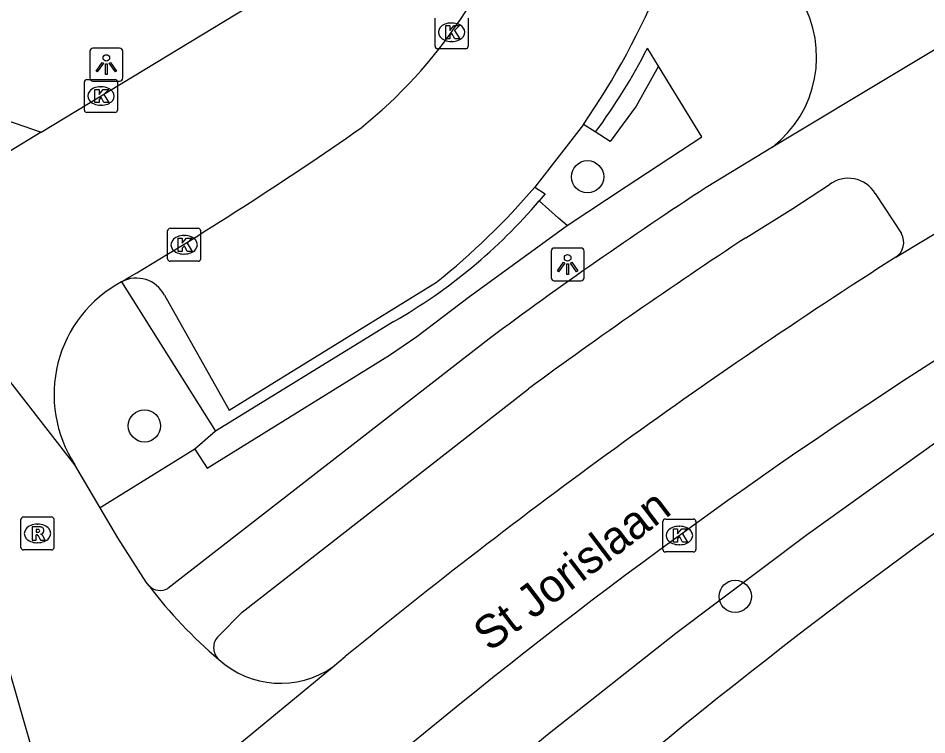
# Model space of a CAD drawing. Extents: x 161801 to 162379, y 382315 to 382832.
# Drawn here: x 162125.8 to 162153.34, y 382446.1 to 382467.83 of the extents above; entities that cross this region are included whole.
import ezdxf

# ---------------------------------------------------------------- set-up
doc = ezdxf.new("R2010")
doc.units = 0
for name, color, linetype in [('IMGEO_Boom', 7, 'Continuous'), ('IMGEO_Fietspad_gesloten', 7, 'Continuous'), ('IMGEO_Fietspad_open', 7, 'Continuous'), ('IMGEO_Groenvoorziening', 7, 'Continuous'), ('IMGEO_Hek', 7, 'Continuous'), ('IMGEO_Kolk', 7, 'Continuous'), ('IMGEO_Lichtpunt', 7, 'Continuous'), ('IMGEO_Openbare_ruimte_label', 7, 'Continuous'), ('IMGEO_Parkeervlak_open', 7, 'Continuous'), ('IMGEO_Rijbaan_lokaal_gesloten', 7, 'Continuous'), ('IMGEO_Rijbaan_lokaal_open', 7, 'Continuous'), ('IMGEO_Rioolput', 7, 'Continuous'), ('IMGEO_Voetpad_open', 7, 'Continuous')]:
    doc.layers.add(name, color=color, linetype=linetype)

msp = doc.modelspace()

# ---------------------------------------------------------------- linework, layer by layer
at = {"layer": 'IMGEO_Boom'}
for centre in [(162143.054, 382463.018), (162129.625, 382455.467), (162147.529, 382450.3)]:
    msp.add_circle(centre, 0.489, dxfattribs=at)
at = {"layer": 'IMGEO_Fietspad_gesloten'}
msp.add_lwpolyline([(162156.503, 382468.637), (162148.661, 382463.917)], dxfattribs=at)
msp.add_arc((162146.546, 382466.645), 3.451, 307.7836, 30.6689, dxfattribs=at)
at = {"layer": 'IMGEO_Fietspad_open'}
for points in [[(162148.661, 382463.917), (162146.646, 382462.69)], [(162147.85, 382461.17), (162149.274, 382462.06), (162150.382, 382462.782)], [(162151.774, 382462.512), (162152.565, 382461.294)], [(162140.076, 382458.107), (162130.336, 382450.544)], [(162131.869, 382449.099), (162132.59, 382449.821), (162141.266, 382456.592)]]:
    msp.add_lwpolyline(points, dxfattribs=at)
for centre, radius, start, end in [((162150.956, 382462.017), 0.956, 31.1861, 126.8597), ((162214.793, 382357.997), 124.918, 123.06087, 126.73567), ((162152.111, 382461.026), 0.527, 302.9921, 30.5358), ((162232.067, 382333.027), 153.34, 123.31338, 126.31009), ((162130.099, 382450.957), 0.476, 225.4424, 299.7891), ((162132.209, 382448.749), 0.488, 134.1712, 227.1236)]:
    msp.add_arc(centre, radius, start, end, dxfattribs=at)
at = {"layer": 'IMGEO_Groenvoorziening'}
for points in [[(162145.204, 382466.371), (162144.531, 382465.163), (162143.739, 382464.088), (162143.29, 382464.377)], [(162142.436, 382461.537), (162142.178, 382461.765), (162141.592, 382462.29)], [(162131.777, 382455.313), (162131.149, 382454.765)]]:
    msp.add_lwpolyline(points, dxfattribs=at)
at = {"layer": 'IMGEO_Hek'}
msp.add_lwpolyline([(162138.036, 382442.945), (162141.843, 382446.111), (162145.726, 382449.183), (162149.682, 382452.16), (162153.709, 382455.041), (162155.251, 382456.106)], dxfattribs=at)
at = {"layer": 'IMGEO_Kolk'}
for p, q in [((162138.434, 382466.973), (162138.434, 382467.825)), ((162139.435, 382467.825), (162139.435, 382466.973)), ((162138.922, 382467.679), (162138.947, 382467.679)), ((162138.945, 382467.119), (162138.92, 382467.119)), ((162139.361, 382466.899), (162138.509, 382466.899)), ((162127.805, 382465.04), (162127.805, 382465.892)), ((162127.88, 382465.966), (162128.732, 382465.966)), ((162128.806, 382465.892), (162128.806, 382465.04)), ((162128.293, 382465.746), (162128.318, 382465.746)), ((162128.316, 382465.186), (162128.291, 382465.186)), ((162128.732, 382464.966), (162127.88, 382464.966)), ((162130.328, 382460.531), (162130.328, 382461.383)), ((162130.403, 382461.457), (162131.255, 382461.457)), ((162130.816, 382461.237), (162130.841, 382461.237)), ((162131.329, 382461.383), (162131.329, 382460.531)), ((162130.839, 382460.677), (162130.814, 382460.677)), ((162131.255, 382460.457), (162130.403, 382460.457)), ((162145.338, 382451.72), (162145.338, 382452.572)), ((162145.413, 382452.646), (162146.265, 382452.646)), ((162145.826, 382452.426), (162145.851, 382452.426)), ((162146.339, 382452.572), (162146.339, 382451.72)), ((162145.849, 382451.866), (162145.824, 382451.866)), ((162146.265, 382451.646), (162145.413, 382451.646))]:
    msp.add_line(p, q, dxfattribs=at)
for points in [[(162138.434, 382466.973), (162138.434, 382467.825)], [(162139.435, 382467.825), (162139.435, 382466.973)], [(162138.755, 382467.599), (162138.878, 382467.599), (162138.878, 382467.448), (162139.008, 382467.599), (162139.172, 382467.599), (162139.026, 382467.448), (162139.179, 382467.199), (162139.027, 382467.199), (162138.942, 382467.363), (162138.878, 382467.296), (162138.878, 382467.199), (162138.755, 382467.199), (162138.755, 382467.599)], [(162139.361, 382466.899), (162138.509, 382466.899)], [(162127.805, 382465.04), (162127.805, 382465.892)], [(162127.88, 382465.966), (162128.732, 382465.966)], [(162128.806, 382465.892), (162128.806, 382465.04)], [(162128.126, 382465.666), (162128.249, 382465.666), (162128.249, 382465.515), (162128.379, 382465.666), (162128.543, 382465.666), (162128.397, 382465.515), (162128.55, 382465.266), (162128.398, 382465.266), (162128.313, 382465.43), (162128.249, 382465.363), (162128.249, 382465.266), (162128.126, 382465.266), (162128.126, 382465.666)], [(162128.732, 382464.966), (162127.88, 382464.966)], [(162130.328, 382460.531), (162130.328, 382461.383)], [(162130.403, 382461.457), (162131.255, 382461.457)], [(162131.329, 382461.383), (162131.329, 382460.531)], [(162130.649, 382461.157), (162130.772, 382461.157), (162130.772, 382461.006), (162130.902, 382461.157), (162131.066, 382461.157), (162130.92, 382461.006), (162131.073, 382460.757), (162130.921, 382460.757), (162130.836, 382460.921), (162130.772, 382460.854), (162130.772, 382460.757), (162130.649, 382460.757), (162130.649, 382461.157)], [(162131.255, 382460.457), (162130.403, 382460.457)], [(162145.338, 382451.72), (162145.338, 382452.572)], [(162145.413, 382452.646), (162146.265, 382452.646)], [(162146.339, 382452.572), (162146.339, 382451.72)], [(162145.659, 382452.346), (162145.782, 382452.346), (162145.782, 382452.195), (162145.912, 382452.346), (162146.076, 382452.346), (162145.93, 382452.195), (162146.083, 382451.946), (162145.931, 382451.946), (162145.846, 382452.11), (162145.782, 382452.043), (162145.782, 382451.946), (162145.659, 382451.946), (162145.659, 382452.346)], [(162146.265, 382451.646), (162145.413, 382451.646)]]:
    msp.add_lwpolyline(points, dxfattribs=at)
for centre, start, end in [((162138.511, 382466.975), 181.552, 268.448), ((162138.511, 382466.975), 181.552, 268.448), ((162139.359, 382466.975), 271.552, 358.448), ((162139.359, 382466.975), 271.552, 358.448), ((162127.882, 382465.89), 91.552, 178.448), ((162127.882, 382465.89), 91.552, 178.448), ((162128.73, 382465.89), 1.552, 88.448), ((162128.73, 382465.89), 1.552, 88.448), ((162127.882, 382465.042), 181.552, 268.448), ((162127.882, 382465.042), 181.552, 268.448), ((162128.73, 382465.042), 271.552, 358.448), ((162128.73, 382465.042), 271.552, 358.448), ((162130.405, 382461.381), 91.552, 178.448), ((162130.405, 382461.381), 91.552, 178.448), ((162131.253, 382461.381), 1.552, 88.448), ((162131.253, 382461.381), 1.552, 88.448), ((162130.405, 382460.533), 181.552, 268.448), ((162130.405, 382460.533), 181.552, 268.448), ((162131.253, 382460.533), 271.552, 358.448), ((162131.253, 382460.533), 271.552, 358.448), ((162145.415, 382452.57), 91.552, 178.448), ((162145.415, 382452.57), 91.552, 178.448), ((162146.263, 382452.57), 1.552, 88.448), ((162146.263, 382452.57), 1.552, 88.448), ((162145.415, 382451.722), 181.552, 268.448), ((162145.415, 382451.722), 181.552, 268.448), ((162146.263, 382451.722), 271.552, 358.448), ((162146.263, 382451.722), 271.552, 358.448)]:
    msp.add_arc(centre, 0.0765, start, end, dxfattribs=at)
for centre, major_axis, ratio, start_param, end_param in [((162138.921, 382467.399), (-0.387, 0.002), 0.722429, 4.712389, 7.853982), ((162138.946, 382467.399), (-0.39, 0.002), 0.717154, 1.570796, 4.712389), ((162128.292, 382465.466), (-0.387, 0.002), 0.722429, 4.712389, 7.853982), ((162128.317, 382465.466), (-0.39, 0.002), 0.717154, 1.570796, 4.712389), ((162130.815, 382460.957), (-0.387, 0.002), 0.722429, 4.712389, 7.853982), ((162130.84, 382460.957), (-0.39, 0.002), 0.717154, 1.570796, 4.712389), ((162145.825, 382452.146), (-0.387, 0.002), 0.722429, 4.712389, 7.853982), ((162145.85, 382452.146), (-0.39, 0.002), 0.717154, 1.570796, 4.712389)]:
    msp.add_ellipse(centre, major_axis=major_axis, ratio=ratio, start_param=start_param, end_param=end_param, dxfattribs=at)
at = {"layer": 'IMGEO_Lichtpunt'}
for p, q in [((162127.971, 382466.821), (162127.971, 382466.014)), ((162127.971, 382466.821), (162127.971, 382466.014)), ((162128.873, 382466.916), (162128.065, 382466.916)), ((162128.873, 382466.916), (162128.065, 382466.916)), ((162128.967, 382466.014), (162128.967, 382466.821)), ((162128.967, 382466.014), (162128.967, 382466.821)), ((162128.065, 382465.92), (162128.873, 382465.92)), ((162128.065, 382465.92), (162128.873, 382465.92)), ((162141.952, 382460.764), (162141.952, 382459.957)), ((162141.952, 382460.764), (162141.952, 382459.957)), ((162142.854, 382460.859), (162142.046, 382460.859)), ((162142.854, 382460.859), (162142.046, 382460.859)), ((162142.948, 382459.957), (162142.948, 382460.764)), ((162142.948, 382459.957), (162142.948, 382460.764)), ((162142.046, 382459.863), (162142.854, 382459.863)), ((162142.046, 382459.863), (162142.854, 382459.863))]:
    msp.add_line(p, q, dxfattribs=at)
for points in [[(162128.345, 382466.485), (162128.384, 382466.457), (162128.196, 382466.195), (162128.158, 382466.222), (162128.345, 382466.485)], [(162128.447, 382466.437), (162128.494, 382466.437), (162128.494, 382466.115), (162128.447, 382466.115), (162128.447, 382466.437)], [(162128.557, 382466.457), (162128.595, 382466.484), (162128.782, 382466.222), (162128.743, 382466.194), (162128.557, 382466.457)], [(162142.326, 382460.428), (162142.365, 382460.4), (162142.177, 382460.138), (162142.139, 382460.165), (162142.326, 382460.428)], [(162142.428, 382460.38), (162142.475, 382460.38), (162142.475, 382460.058), (162142.428, 382460.058), (162142.428, 382460.38)], [(162142.538, 382460.4), (162142.576, 382460.427), (162142.763, 382460.165), (162142.724, 382460.137), (162142.538, 382460.4)]]:
    msp.add_lwpolyline(points, dxfattribs=at)
for centre in [(162128.47, 382466.619), (162142.451, 382460.562)]:
    msp.add_circle(centre, 0.0994, dxfattribs=at)
for centre, start, end in [((162128.065, 382466.821), 90, 180), ((162128.065, 382466.821), 90, 180), ((162128.873, 382466.821), 0, 90), ((162128.873, 382466.821), 0, 90), ((162128.065, 382466.014), 180, 270), ((162128.065, 382466.014), 180, 270), ((162128.873, 382466.014), 270, 0), ((162128.873, 382466.014), 270, 360), ((162142.046, 382460.764), 90, 180), ((162142.046, 382460.764), 90, 180), ((162142.854, 382460.764), 0, 90), ((162142.854, 382460.764), 0, 90), ((162142.046, 382459.957), 180, 270), ((162142.046, 382459.957), 180, 270), ((162142.854, 382459.957), 270, 0), ((162142.854, 382459.957), 270, 360)]:
    msp.add_arc(centre, 0.0946, start, end, dxfattribs=at)
at = {"layer": 'IMGEO_Parkeervlak_open'}
msp.add_lwpolyline([(162142.929, 382464.606), (162141.46, 382462.706)], dxfattribs=at)
at = {"layer": 'IMGEO_Rijbaan_lokaal_gesloten'}
for points in [[(162152.398, 382460.584), (162155.957, 382462.725)], [(162135.326, 382448.155), (162135.713, 382448.474)], [(162126.366, 382440.452), (162127.821, 382441.79), (162132.571, 382445.884), (162135.326, 382448.155)]]:
    msp.add_lwpolyline(points, dxfattribs=at)
for centre, radius, start, end in [((162246.176, 382313.829), 174.159, 122.57895, 129.36546), ((162240.945, 382321.456), 161.634, 122.46083, 129.70001), ((162253.18, 382314.294), 170.125, 124.59395, 131.37575)]:
    msp.add_arc(centre, radius, start, end, dxfattribs=at)
at = {"layer": 'IMGEO_Rijbaan_lokaal_open'}
for points in [[(162126.494, 382464.366), (162134.853, 382469.446)], [(162127.518, 382454.286), (162119.632, 382464.425), (162119.608, 382464.474)], [(162126.494, 382464.366), (162124.567, 382463.195)], [(162128.284, 382452.984), (162127.518, 382454.286)], [(162129.765, 382450.618), (162129.68, 382450.731), (162128.819, 382452.076), (162128.284, 382452.984)], [(162125.452, 382448.303), (162126.239, 382445.557), (162126.593, 382443.384)]]:
    msp.add_lwpolyline(points, dxfattribs=at)
for centre, radius, start, end in [((162126.919, 382476.024), 14.79, 308.8171, 343.5109), ((162073.245, 382554.506), 109.832, 300.46472, 304.96663), ((162130.773, 382456.413), 3.888, 118.2786, 213.1589), ((162140.9, 382459.063), 13.975, 217.1772, 229.7864), ((162133.751, 382450.461), 2.792, 227.8376, 304.3336)]:
    msp.add_arc(centre, radius, start, end, dxfattribs=at)
at = {"layer": 'IMGEO_Rioolput'}
for p, q in [((162125.958, 382452.708), (162126.81, 382452.708)), ((162125.883, 382451.782), (162125.883, 382452.634)), ((162126.371, 382452.488), (162126.396, 382452.488)), ((162126.884, 382452.634), (162126.884, 382451.782)), ((162126.394, 382451.928), (162126.369, 382451.928)), ((162126.81, 382451.708), (162125.958, 382451.708))]:
    msp.add_line(p, q, dxfattribs=at)
for points in [[(162125.958, 382452.708), (162126.81, 382452.708)], [(162125.883, 382451.782), (162125.883, 382452.634)], [(162126.472, 382452.406), (162126.22, 382452.408), (162126.22, 382452.008)], [(162126.884, 382452.634), (162126.884, 382451.782)], [(162126.22, 382452.008), (162126.344, 382452.008), (162126.344, 382452.17), (162126.355, 382452.17)], [(162126.398, 382452.327), (162126.344, 382452.327), (162126.344, 382452.246)], [(162126.344, 382452.246), (162126.396, 382452.246)], [(162126.402, 382452.141), (162126.473, 382452.008), (162126.613, 382452.008), (162126.548, 382452.134)], [(162126.81, 382451.708), (162125.958, 382451.708)]]:
    msp.add_lwpolyline(points, dxfattribs=at)
for centre, radius, start, end in [((162125.96, 382452.632), 0.0765, 91.552, 178.448), ((162125.96, 382452.632), 0.0765, 91.552, 178.448), ((162126.808, 382452.632), 0.0765, 1.552, 88.448), ((162126.808, 382452.632), 0.0765, 1.552, 88.448), ((162126.471, 382452.296), 0.109, 350.3612, 89.416), ((162126.354, 382452.117), 0.0533, 26.0293, 88.6989), ((162126.38, 382452.435), 0.19, 274.7715, 282.9687), ((162126.404, 382452.231), 0.0964, 77.0061, 93.1865), ((162126.418, 382452.288), 0.0378, 276.6634, 79.6772), ((162126.469, 382452.296), 0.112, 277.5842, 350.9817), ((162126.453, 382452.081), 0.108, 29.5134, 73.7905), ((162125.96, 382451.784), 0.0765, 181.552, 268.448), ((162125.96, 382451.784), 0.0765, 181.552, 268.448), ((162126.808, 382451.784), 0.0765, 271.552, 358.448), ((162126.808, 382451.784), 0.0765, 271.552, 358.448)]:
    msp.add_arc(centre, radius, start, end, dxfattribs=at)
for centre, major_axis, ratio, start_param, end_param in [((162126.37, 382452.208), (-0.387, 0.002), 0.722429, 4.712389, 7.853982), ((162126.395, 382452.208), (-0.39, 0.002), 0.717154, 1.570796, 4.712389)]:
    msp.add_ellipse(centre, major_axis=major_axis, ratio=ratio, start_param=start_param, end_param=end_param, dxfattribs=at)
at = {"layer": 'IMGEO_Voetpad_open'}
for points in [[(162145.204, 382466.371), (162144.868, 382466.918)], [(162142.436, 382461.537), (162144.226, 382462.722), (162146.517, 382464.232), (162145.204, 382466.371)], [(162123.069, 382465.55), (162126.494, 382464.366)], [(162143.29, 382464.377), (162142.929, 382464.606)], [(162141.46, 382462.706), (162141.771, 382462.503), (162141.592, 382462.29)], [(162131.149, 382454.765), (162131.53, 382454.183), (162137.049, 382457.613), (162137.881, 382458.179), (162138.677, 382458.784), (162139.473, 382459.389), (162142.436, 382461.537)], [(162128.931, 382459.837), (162131.777, 382455.313)], [(162130.234, 382459.431), (162132.197, 382455.946), (162138.481, 382459.826)], [(162137.186, 382458.633), (162131.777, 382455.313)], [(162131.149, 382454.765), (162128.284, 382452.984)]]:
    msp.add_lwpolyline(points, dxfattribs=at)
for centre, radius, start, end in [((162124.141, 382477.59), 22.838, 325.353, 337.9604), ((162130.057, 382474.355), 16.574, 322.9818, 333.3364), ((162124.241, 382477.536), 22.725, 308.8013, 319.2626), ((162128.836, 382473.176), 16.77, 299.863, 319.5226), ((162129.378, 382458.976), 0.97, 27.9733, 117.4138)]:
    msp.add_arc(centre, radius, start, end, dxfattribs=at)

# ---------------------------------------------------------------- texts
at = {"layer": 'IMGEO_Openbare_ruimte_label'}
msp.add_text('St Jorislaan', height=1, rotation=37.2367, dxfattribs=at).set_placement((162140.088, 382448.599))

doc.saveas('drawing.dxf')
